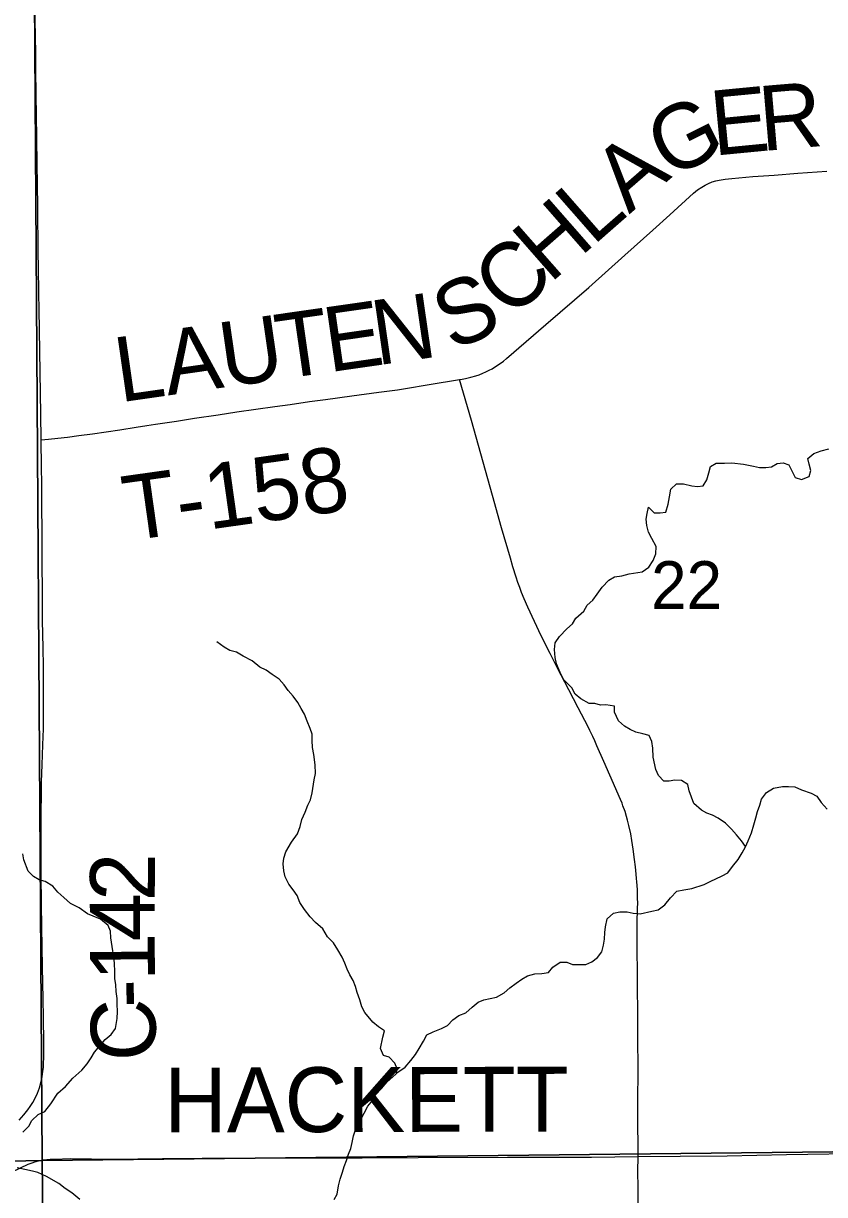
# Model space of a CAD drawing. Extents: x 1985906 to 2360102, y 891258 to 1222054.
# Drawn here: x 2155692 to 2159399, y 1004314 to 1009733 of the extents above; entities that cross this region are included whole.
import ezdxf

# ---------------------------------------------------------------- set-up
doc = ezdxf.new("R2010")
doc.units = 0
for name, color, linetype in [('GM_X_County_Road', 7, 'Continuous'), ('GM_X_County_Road_Text', 7, 'Continuous'), ('GM_X_Minor_River', 7, 'Continuous'), ('GM_X_Section', 7, 'Continuous'), ('GM_X_Section_Text', 7, 'Continuous'), ('GM_X_Township_Road', 7, 'Continuous'), ('GM_X_Township_Road_Text', 7, 'Continuous')]:
    doc.layers.add(name, color=color, linetype=linetype)

msp = doc.modelspace()

# ---------------------------------------------------------------- linework, layer by layer
at = {"layer": 'GM_X_County_Road'}
for points in [[(2155774.5, 1007805.5), (2155772.4, 1007925), (2155764.6, 1008411), (2155763.5, 1008481.4), (2155761.7, 1008607.9), (2155761, 1008668.8), (2155758.5, 1008886.8), (2155755.9, 1009083.5), (2155752.6, 1009312.7), (2155751.5, 1009395.8), (2155749.8, 1009525.7), (2155748.9, 1009593.3), (2155747.8, 1009673.7), (2155743.9, 1009890.8)], [(2155673.1, 1004657.9), (2155694.2, 1004682), (2155712.7, 1004706.1), (2155723.5, 1004721), (2155735.6, 1004740.1), (2155747.9, 1004762.9), (2155757.1, 1004783.7), (2155765.9, 1004807.8), (2155772.5, 1004830.9), (2155778.2, 1004858.1), (2155782.2, 1004882.8), (2155784.3, 1004902.8), (2155785.8, 1004924.2), (2155786.5, 1004943.2), (2155787.2, 1004972.2), (2155787.1, 1005017.7), (2155784.8, 1005132.4), (2155783.1, 1005219.3), (2155780.3, 1005365.5), (2155778.4, 1005459.9), (2155777.3, 1005552.2), (2155776.2, 1005657.5), (2155774.9, 1005794.7), (2155774.5, 1005901.2), (2155773.8, 1006002.2), (2155774.7, 1006087.6), (2155775.4, 1006158.4), (2155776.5, 1006223.1), (2155779.3, 1006302.8), (2155781.9, 1006395.1), (2155784.4, 1006469.5), (2155785.3, 1006518.1), (2155785.6, 1006543.4), (2155785.4, 1006583.6), (2155784.5, 1006749.5), (2155782.9, 1006851.4), (2155782, 1006899.3), (2155781.1, 1006977.7), (2155780.4, 1007042), (2155779.3, 1007296.9), (2155777.9, 1007585.9), (2155776.1, 1007696.8), (2155774.7, 1007788), (2155774.5, 1007805.5)], [(2158536.1, 1004489.3), (2158731.2, 1004490.9), (2158949, 1004493.7), (2159223.9, 1004498.5), (2159617.1, 1004505.8), (2159846.9, 1004509), (2160076.6, 1004512.8), (2160322.5, 1004516.7), (2160618, 1004522), (2160863.9, 1004526.7), (2161028.1, 1004528.8), (2161257.7, 1004532.6), (2161271, 1004532.9)], [(2155639.5, 1004419.2), (2155713.9, 1004454.2), (2155732.2, 1004460.8), (2155745.6, 1004465.3), (2155761.4, 1004469.7), (2155771.6, 1004472), (2155782.4, 1004473.9), (2155800.2, 1004476.1), (2155816.2, 1004477.4), (2155833.7, 1004478.1), (2155909.5, 1004480.1), (2156105.8, 1004478.2), (2156335.5, 1004480.5), (2156520, 1004481.8), (2156681.2, 1004482.6), (2156997.4, 1004483), (2157259.7, 1004484.3), (2157518, 1004485.1), (2157931.7, 1004486.3), (2158124.2, 1004486.9), (2158321, 1004487.4), (2158536.1, 1004489.3)]]:
    msp.add_lwpolyline(points, dxfattribs=at)
at = {"layer": 'GM_X_Minor_River'}
for points in [[(2159034.1, 1005923.9), (2159015.6, 1005951), (2158991.5, 1005979), (2158969.4, 1006005.1), (2158941.4, 1006033.1), (2158907.3, 1006055.1), (2158881.3, 1006069.1), (2158855.2, 1006079.1), (2158829.2, 1006093.1), (2158795.1, 1006123.1), (2158772.9, 1006181.3), (2158766.9, 1006211.4), (2158736.8, 1006229.4), (2158706.8, 1006231.3), (2158680.8, 1006227.3), (2158654.8, 1006227.2), (2158630.7, 1006253.3), (2158618.7, 1006281.3), (2158606.5, 1006337.5), (2158604.4, 1006379.7), (2158600.4, 1006409.8), (2158588.3, 1006437.9), (2158558.3, 1006445.8), (2158526.2, 1006453.8), (2158500.2, 1006465.8), (2158474.1, 1006481.8), (2158446.1, 1006505.8), (2158428, 1006545.9), (2158427.9, 1006574), (2158387.9, 1006580), (2158361.9, 1006577.9), (2158335.8, 1006585.9), (2158309.8, 1006585.8), (2158271.8, 1006607.8), (2158245.7, 1006629.8), (2158229.6, 1006657.9), (2158193.5, 1006696), (2158175.4, 1006730.1), (2158159.4, 1006770.2), (2158153.3, 1006798.3), (2158149.2, 1006836.4), (2158153.1, 1006866.5), (2158173.1, 1006896.7), (2158207, 1006930.9), (2158233, 1006955.1), (2158248.9, 1006981.2), (2158284.9, 1007013.4), (2158300.8, 1007041.6), (2158326.8, 1007063.7), (2158346.7, 1007091.9), (2158370.7, 1007124), (2158400.6, 1007156.2), (2158426.6, 1007172.4), (2158460.6, 1007176.4), (2158494.6, 1007186.6), (2158554.6, 1007194.7), (2158586.6, 1007216.9), (2158606.5, 1007247.1), (2158618.5, 1007279.2), (2158620.4, 1007313.3), (2158600.3, 1007349.4), (2158584.2, 1007379.5), (2158576.2, 1007409.6), (2158574.1, 1007439.7), (2158578, 1007465.8), (2158584, 1007494), (2158610.1, 1007467.9), (2158638.1, 1007468), (2158664.1, 1007472.1), (2158676, 1007508.2), (2158681.9, 1007542.4), (2158687.8, 1007578.5), (2158713.8, 1007602.7), (2158745.8, 1007602.8), (2158785.9, 1007592.8), (2158811.9, 1007590.9), (2158837.9, 1007592.9), (2158853.8, 1007621.1), (2158863.8, 1007653.2), (2158871.7, 1007683.4), (2158897.7, 1007697.5), (2158935.7, 1007697.6), (2158969.7, 1007699.7), (2159023.8, 1007693.8), (2159069.8, 1007683.8), (2159097.8, 1007677.9), (2159127.9, 1007677.9), (2159153.9, 1007682), (2159179.8, 1007696.1), (2159207.9, 1007700.2), (2159233.9, 1007690.2), (2159250, 1007660.1), (2159264, 1007632), (2159292.1, 1007622.1), (2159328.1, 1007636.2), (2159336, 1007664.3), (2159327.9, 1007694.4), (2159321.9, 1007720.5), (2159349.8, 1007742.7), (2159383.8, 1007754.8), (2159419.8, 1007764.9)], [(2157418.6, 1004874.1), (2157421.1, 1004895.2), (2157411, 1004921.3), (2157385, 1004949.4), (2157358.9, 1004957.3), (2157344.9, 1004989.4), (2157354.7, 1005041.7), (2157362.7, 1005071.8), (2157334.6, 1005089.8), (2157308.6, 1005111.8), (2157272.5, 1005155.9), (2157258.4, 1005182), (2157248.3, 1005214.1), (2157236.2, 1005248.2), (2157228.2, 1005276.3), (2157218.1, 1005304.3), (2157202, 1005330.4), (2157190, 1005356.5), (2157179.9, 1005384.6), (2157167.8, 1005412.7), (2157147.8, 1005446.7), (2157127.7, 1005478.8), (2157099.6, 1005506.9), (2157077.5, 1005542.9), (2157043.4, 1005573), (2157019.4, 1005599), (2156993.3, 1005633.1), (2156971.2, 1005665.2), (2156959.1, 1005697.3), (2156941.1, 1005723.3), (2156921, 1005749.4), (2156902.9, 1005783.5), (2156896.8, 1005811.6), (2156894.8, 1005843.7), (2156896.7, 1005869.8), (2156906.7, 1005899.9), (2156932.6, 1005944.2), (2156960.5, 1005982.4), (2156972.4, 1006016.5), (2156980.4, 1006048.7), (2156996.3, 1006082.9), (2157008.2, 1006115), (2157020.2, 1006141.1), (2157028.1, 1006173.3), (2157038, 1006233.5), (2157043.9, 1006261.7), (2157041.8, 1006301.8), (2157035.7, 1006350), (2157029.7, 1006382.1), (2157027.6, 1006414.2), (2157027.5, 1006444.3), (2157019.5, 1006470.4), (2157005.4, 1006504.5), (2156993.3, 1006536.6), (2156977.2, 1006562.7), (2156961.2, 1006590.7), (2156941.1, 1006620.8), (2156917, 1006646.9), (2156899, 1006672.9), (2156874.9, 1006699), (2156842.8, 1006721), (2156814.8, 1006741), (2156786.7, 1006755), (2156750.7, 1006783), (2156708.6, 1006805), (2156678.5, 1006823), (2156646.5, 1006830.9), (2156620.5, 1006846.9), (2156586.4, 1006871)], [(2157269.5, 1004690.1), (2157285.4, 1004722.2), (2157309.4, 1004750.4), (2157323.3, 1004776.5), (2157349.3, 1004804.7), (2157375.2, 1004834.9), (2157401.2, 1004859), (2157429.1, 1004883.2), (2157459.1, 1004903.3), (2157485, 1004933.5), (2157507, 1004961.7), (2157522.9, 1004989.8), (2157542.9, 1005024), (2157558.8, 1005052.2), (2157588.8, 1005066.3), (2157626.8, 1005082.4), (2157654.8, 1005096.5), (2157678.7, 1005122.7), (2157706.7, 1005142.8), (2157738.7, 1005155), (2157768.6, 1005181.1), (2157796.6, 1005203.3), (2157822.6, 1005215.4), (2157852.6, 1005221.5), (2157880.6, 1005227.6), (2157916.6, 1005247.7), (2157942.5, 1005269.9), (2157972.5, 1005292), (2157998.5, 1005310.2), (2158024.4, 1005326.3), (2158058.4, 1005334.4), (2158090.5, 1005336.5), (2158122.5, 1005340.6), (2158142.4, 1005366.7), (2158176.4, 1005388.9), (2158206.4, 1005388.9), (2158232.4, 1005379), (2158294.5, 1005379.1), (2158322.5, 1005391.2), (2158348.4, 1005411.3), (2158368.4, 1005437.5), (2158376.3, 1005467.6), (2158380.3, 1005495.8), (2158382.2, 1005525.9), (2158386.1, 1005552), (2158394.1, 1005590.1), (2158422, 1005616.3), (2158452, 1005622.4), (2158486, 1005622.5), (2158514.1, 1005616.5), (2158546.1, 1005612.6), (2158600.1, 1005624.8), (2158630.1, 1005630.8), (2158660, 1005655), (2158686, 1005687.2), (2158715.9, 1005717.4), (2158747.9, 1005723.5), (2158785.9, 1005729.6), (2158841.9, 1005747.8), (2158869.9, 1005761.9), (2158925.9, 1005788.1), (2158951.9, 1005802.2), (2158973.8, 1005832.4), (2158999.8, 1005864.6), (2159017.7, 1005894.8), (2159033.6, 1005922.9), (2159045.6, 1005951), (2159061.5, 1005987.2), (2159071.4, 1006025.4), (2159081.4, 1006057.5), (2159089.3, 1006085.7), (2159099.3, 1006115.8), (2159107.2, 1006143.9), (2159131.1, 1006174.1), (2159163.1, 1006194.2), (2159205.1, 1006202.4), (2159233.1, 1006202.4), (2159261.2, 1006200.5), (2159293.2, 1006186.5), (2159337.3, 1006170.5), (2159363.3, 1006156.6), (2159383.4, 1006128.5), (2159411.5, 1006096.4)], [(2155689, 1004602.1), (2155716.9, 1004630.3), (2155730.9, 1004656.4), (2155760.8, 1004684.6), (2155790.8, 1004698.7), (2155818.7, 1004732.9), (2155850.6, 1004783.2), (2155886.6, 1004813.4), (2155920.5, 1004851.6), (2155962.4, 1004889.8), (2155986.4, 1004918), (2156006.3, 1004946.2), (2156020.3, 1004972.3), (2156046.2, 1005002.5), (2156070.2, 1005030.6), (2156098.1, 1005054.8), (2156118.1, 1005082.9), (2156126, 1005129.2), (2156127.9, 1005161.3), (2156125.8, 1005195.4), (2156125.8, 1005221.5), (2156121.7, 1005253.6), (2156119.6, 1005283.7), (2156115.6, 1005313.8), (2156115.5, 1005350), (2156113.4, 1005378.1), (2156111.4, 1005404.2), (2156105.3, 1005442.3), (2156097.2, 1005502.5), (2156095.1, 1005532.6), (2156085, 1005558.7), (2156049, 1005588.8), (2156014.9, 1005602.7), (2155988.9, 1005612.7), (2155950.8, 1005640.7), (2155910.7, 1005660.7), (2155878.7, 1005688.7), (2155850.6, 1005712.8), (2155828.5, 1005740.8), (2155792.5, 1005762.8), (2155764.4, 1005770.8), (2155738.4, 1005784.8), (2155714.3, 1005810.8), (2155694.2, 1005863), (2155690.1, 1005891.1)], [(2157130.3, 1004290.2), (2157144.2, 1004316.3), (2157150.1, 1004354.5), (2157158.1, 1004384.7), (2157168, 1004416.8), (2157176, 1004442.9), (2157187.9, 1004471), (2157195.9, 1004501.2), (2157207.8, 1004527.3), (2157213.7, 1004555.4), (2157219.7, 1004585.6), (2157229.6, 1004617.7), (2157243.6, 1004643.8), (2157269.5, 1004690.1)], [(2155953.8, 1004291.5), (2155915.7, 1004321.5), (2155885.6, 1004341.5), (2155855.5, 1004365.6), (2155799.5, 1004397.5), (2155759.4, 1004415.5), (2155733.4, 1004421.5), (2155699.3, 1004429.4), (2155663.3, 1004437.4)]]:
    msp.add_lwpolyline(points, dxfattribs=at)
at = {"layer": 'GM_X_Section'}
for points in [[(2155743.2, 1009853), (2161238.2, 1009918.9), (2161267.2, 1004531.8), (2155778.2, 1004472)], [(2150295.3, 1009657.4), (2155743.2, 1009853), (2155778.2, 1004472), (2150345.7, 1004360.6)], [(2155778.2, 1004472), (2161267.2, 1004531.8), (2161281.8, 999139.5), (2155840.8, 999083.9)], [(2150345.7, 1004360.6), (2155778.2, 1004472), (2155840.8, 999083.9), (2153171.1, 999095.6), (2150383.8, 999036.3)]]:
    msp.add_lwpolyline(points, close=True, dxfattribs=at)
at = {"layer": 'GM_X_Township_Road'}
for points in [[(2157710.8, 1008084.8), (2157714.7, 1008085.5), (2157737.1, 1008089.9), (2157763.2, 1008095.9), (2157785.2, 1008102.3), (2157800.7, 1008107.3), (2157818, 1008114.2), (2157832.4, 1008120.3), (2157847.7, 1008127.9), (2157860.9, 1008135.5), (2157872.5, 1008142.3), (2157894.1, 1008157.1), (2157913.8, 1008170.8), (2157927.6, 1008182.1), (2158019.1, 1008260.8), (2158110, 1008340.2), (2158309, 1008511.5), (2158475.5, 1008660.1), (2158604.9, 1008776.3), (2158683.5, 1008847.8), (2158792.2, 1008947.2), (2158810.9, 1008962.9), (2158831.1, 1008976), (2158847.4, 1008985.3), (2158862.2, 1008992.5), (2158878.6, 1008999.7), (2158895.8, 1009004.9), (2158911.5, 1009008.5), (2158939.9, 1009012.5), (2158970, 1009015.7), (2159067.1, 1009024.1), (2159165.4, 1009031.4), (2159275.6, 1009039.6), (2159409.8, 1009049.6)], [(2155774.5, 1007805.5), (2155808.8, 1007809.3), (2155850.9, 1007813.6), (2155895.5, 1007819.3), (2155948.3, 1007825.8), (2156011.9, 1007833.6), (2156138.2, 1007852.3), (2156214, 1007865.1), (2156262.8, 1007873.1), (2156303.3, 1007879.2), (2156399.8, 1007893.2), (2156484, 1007905.9), (2156593.3, 1007922.7), (2156679.9, 1007935.1), (2156855.3, 1007959.9), (2156925.8, 1007970.3), (2157015.6, 1007983.5), (2157090.5, 1007993.5), (2157212, 1008009.2), (2157337.3, 1008026.1), (2157423.4, 1008037.7), (2157606.9, 1008068.3), (2157672.6, 1008078.7), (2157710.8, 1008084.8)], [(2158536.1, 1004489.3), (2158536.1, 1004523.9), (2158535.7, 1004655.3), (2158535.8, 1004732.2), (2158536.2, 1004901.3), (2158535.8, 1005030.6), (2158535.2, 1005095.5), (2158533.8, 1005333.9), (2158532.1, 1005454.4), (2158532, 1005533.8), (2158532.5, 1005572.1), (2158534.2, 1005636.2), (2158534.6, 1005665.6), (2158534.3, 1005681.6), (2158533.9, 1005704.6), (2158533.2, 1005723.4), (2158532.1, 1005743.2), (2158530.7, 1005760.6), (2158529.3, 1005775.8), (2158527.2, 1005796), (2158523.7, 1005830), (2158519.8, 1005863.7), (2158512.9, 1005911.9), (2158507.4, 1005952), (2158502.1, 1005982.4), (2158493.6, 1006022.1), (2158487.6, 1006045.5), (2158483, 1006063.9), (2158475.9, 1006086.6), (2158466.3, 1006112.8), (2158462.1, 1006124.2), (2158454.6, 1006142.2), (2158405.3, 1006254.5), (2158377.8, 1006317), (2158345.9, 1006390.3), (2158336, 1006413), (2158327.1, 1006433.2), (2158313.6, 1006460.9), (2158302, 1006484.2), (2158290, 1006507.6), (2158275.1, 1006536.6), (2158259.2, 1006565.7), (2158215.6, 1006649), (2158161.6, 1006752.7), (2158129.5, 1006817.4), (2158088.6, 1006899), (2158026, 1007032.6), (2158009.5, 1007070.8), (2157997.1, 1007100.2), (2157988.6, 1007122.5), (2157980.4, 1007145.9), (2157971.9, 1007171), (2157957.1, 1007218.6), (2157945.4, 1007258.9), (2157905, 1007398.9), (2157862.7, 1007548.2), (2157764.9, 1007895.4), (2157710.8, 1008084.8)], [(2158537.1, 1004226.2), (2158536.4, 1004346.4), (2158536, 1004420.8), (2158536.1, 1004489.3)]]:
    msp.add_lwpolyline(points, dxfattribs=at)

# ---------------------------------------------------------------- texts
at = {"layer": 'GM_X_County_Road_Text'}
for s, rotation, p in [('2', 89.3391, (2156299.4, 1005670)), ('4', 90.0625, (2156299.6, 1005486.2)), ('1', 90.4684, (2156301.1, 1005301.9)), ('-', 90.726, (2156302.7, 1005179.1)), ('C', 90.7923, (2156306.1, 1004932.8)), ('HACKETT', 0.1467, (2156343.9, 1004601))]:
    msp.add_text(s, height=300, rotation=rotation, dxfattribs=at).set_placement(p)
at = {"layer": 'GM_X_Section_Text'}
msp.add_text('22', height=221, rotation=0, dxfattribs=at).set_placement((2158596.5, 1007023.7))
at = {"layer": 'GM_X_Township_Road_Text'}
for s, rotation, p in [('E', 5.5068, (2158886.4, 1009120.8)), ('R', 4.8375, (2159108.8, 1009142.2)), ('G', 26.5765, (2158678.1, 1009010.7)), ('A', 40.9913, (2158495.4, 1008848.6)), ('L', 41.2367, (2158326.9, 1008700.9)), ('H', 41.2404, (2158128.4, 1008526.8)), ('C', 43.7119, (2157952.8, 1008358.9)), ('S', 24.2713, (2157676.6, 1008213.8)), ('N', 8.2457, (2157327.6, 1008150.4)), ('T', 8.1912, (2156883.1, 1008086.4)), ('E', 8.1923, (2157105.2, 1008118.4)), ('U', 8.1915, (2156621.8, 1008048.8)), ('A', 8.1914, (2156360.5, 1008011.2)), ('L', 8.1919, (2156138.4, 1007979.2)), ('T-158', 8.0132, (2156175.1, 1007337.9))]:
    msp.add_text(s, height=300, rotation=rotation, dxfattribs=at).set_placement(p)

doc.saveas('drawing.dxf')
